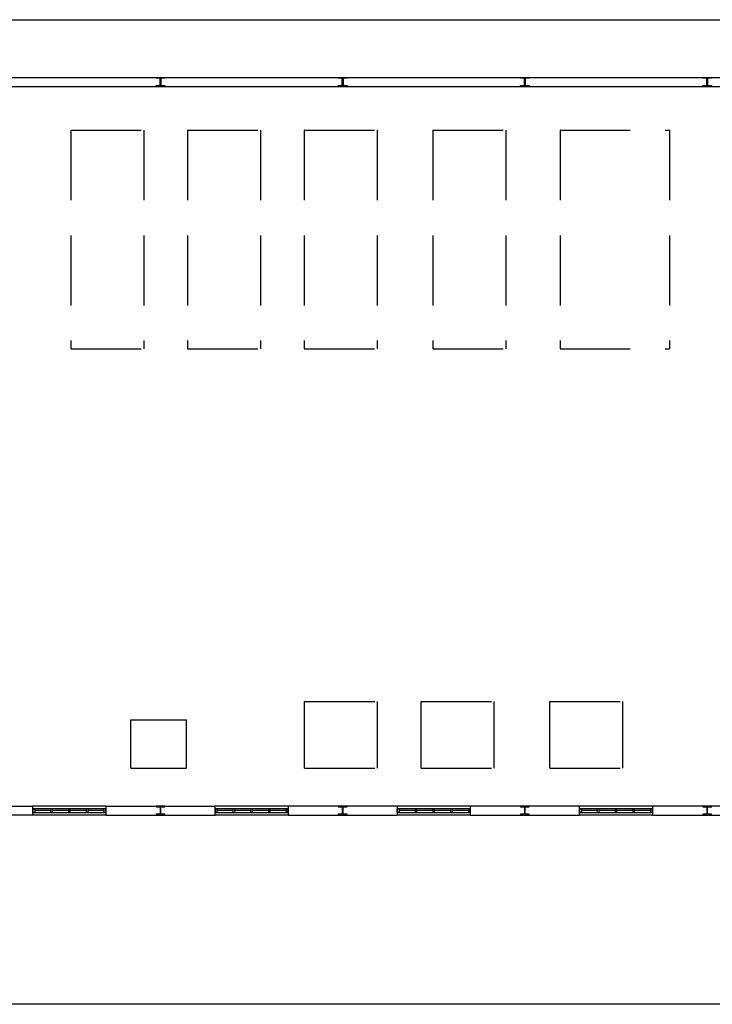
# Model space of a CAD drawing. Header units: millimetres. Extents: x -559 to 10735, y -2326 to 222.
# Tile 355 of 656: x 2511 to 2520, y -1743 to -1729. Entities that reach past the tile are written whole.
import ezdxf

# ---------------------------------------------------------------- set-up
doc = ezdxf.new("R2010")
doc.units = ezdxf.units.MM
doc.header["$LTSCALE"] = 4
doc.linetypes.add('HIDDEN', pattern=[0.375, 0.25, -0.125])
doc.layers.add('Extremos da Area Total', color=253, linetype='Continuous')
doc.layers.add('Planta Baixa', color=251, linetype='Continuous')

# ---------------------------------------------------------------- blocks, each defined once
blk = doc.blocks.new('AUW01D3S-flat-18-flat-1')
at = {"color": 9}
for p, q in [((0, 0.125), (-2, 0.125)), ((0, -0.125), (-2, -0.125))]:
    blk.add_line(p, q, dxfattribs=at)
blk = doc.blocks.new('AUD18D1S-flat-48-flat-1')
at = {"color": 9}
for p, q in [((-2, -0.125), (-2, 0.125)), ((0, 0.125), (0, -0.125))]:
    blk.add_line(p, q, dxfattribs=at)
blk = doc.blocks.new('AUD19D1S-flat-48-flat-1')
at = {"color": 9}
for p, q in [((-2, 0), (-2, 0)), ((0, 0), (0, 0))]:
    blk.add_line(p, q, dxfattribs=at)
blk = doc.blocks.new('AUD37D1S-flat-132-flat-1')
at = {"color": 9}
for p, q in [((-0.05, 0.05), (-0.05, -0.05)), ((0, 0.05), (-0.05, 0.05)), ((0, -0.05), (0, 0.05)), ((-0.05, -0.05), (0, -0.05))]:
    blk.add_line(p, q, dxfattribs=at)
at = {"color": 9, "width": 0.5, "flags": 3}
for p in [(-0.05, 0), (-0.05, -0.05)]:
    blk.add_attdef('JAMBPT', p, '', height=0.01, rotation=180, dxfattribs=at)
at = {"color": 9, "oblique": 36.8699, "width": 1.25, "flags": 3}
for p in [(-0.05, 0.05), (-0.05, 0), (-0.05, -0.05)]:
    blk.add_attdef('JAMBPT', p, '', height=0.00632, rotation=243.4349, dxfattribs=at)
blk = doc.blocks.new('AUD37D1S-flat-131-flat-1')
at = {"color": 9}
for p, q in [((0, -0.05), (0, 0.05)), ((0, 0.05), (0.05, 0.05)), ((0.05, 0.05), (0.05, -0.05)), ((0.05, -0.05), (0, -0.05))]:
    blk.add_line(p, q, dxfattribs=at)
at = {"color": 9, "text_generation_flag": 4, "width": 1.25, "flags": 3}
for p in [(0.05, 0.05), (0.05, 0), (0.05, -0.05)]:
    blk.add_attdef('JAMBPT', p, '', height=0.00632, rotation=296.5651, dxfattribs=at)
at = {"color": 9, "text_generation_flag": 4, "width": 0.5, "flags": 3}
for p in [(0.05, 0), (0.05, -0.05)]:
    blk.add_attdef('JAMBPT', p, '', height=0.01, dxfattribs=at)
blk = doc.blocks.new('AUD40D1S-flat-36-flat-1')
at = {"color": 9}
for p, q in [((-1, 0.05), (-1, -0.05)), ((1, 0.05), (-1, 0.05)), ((1, -0.05), (1, 0.05)), ((-1, -0.05), (1, -0.05))]:
    blk.add_line(p, q, dxfattribs=at)
blk = doc.blocks.new('AUD40D1S-flat-35-flat-1')
at = {"color": 9}
for p, q in [((-1, 0.05), (-1, -0.05)), ((1, 0.05), (-1, 0.05)), ((1, -0.05), (1, 0.05)), ((-1, -0.05), (1, -0.05))]:
    blk.add_line(p, q, dxfattribs=at)
blk = doc.blocks.new('AUD37D1S-flat-130-flat-1')
at = {"color": 9}
for p, q in [((-0.05, 0.05), (-0.05, -0.05)), ((0, 0.05), (-0.05, 0.05)), ((0, -0.05), (0, 0.05)), ((-0.05, -0.05), (0, -0.05))]:
    blk.add_line(p, q, dxfattribs=at)
at = {"color": 9, "width": 0.5, "flags": 3}
for p in [(-0.05, 0), (-0.05, -0.05)]:
    blk.add_attdef('JAMBPT', p, '', height=0.01, rotation=180, dxfattribs=at)
at = {"color": 9, "oblique": 36.8699, "width": 1.25, "flags": 3}
for p in [(-0.05, 0.05), (-0.05, 0), (-0.05, -0.05)]:
    blk.add_attdef('JAMBPT', p, '', height=0.00632, rotation=243.4349, dxfattribs=at)
blk = doc.blocks.new('AUD37D1S-flat-129-flat-1')
at = {"color": 9}
for p, q in [((-0.05, 0.05), (-0.05, -0.05)), ((0, 0.05), (-0.05, 0.05)), ((0, -0.05), (0, 0.05)), ((-0.05, -0.05), (0, -0.05))]:
    blk.add_line(p, q, dxfattribs=at)
at = {"color": 9, "width": 0.5, "flags": 3}
for p in [(-0.05, 0), (-0.05, -0.05)]:
    blk.add_attdef('JAMBPT', p, '', height=0.01, rotation=180, dxfattribs=at)
at = {"color": 9, "oblique": 36.8699, "width": 1.25, "flags": 3}
for p in [(-0.05, 0.05), (-0.05, 0), (-0.05, -0.05)]:
    blk.add_attdef('JAMBPT', p, '', height=0.00632, rotation=243.4349, dxfattribs=at)
blk = doc.blocks.new('AUD37D1S-flat-128-flat-1')
at = {"color": 9}
for p, q in [((-0.05, 0.05), (-0.05, -0.05)), ((0, 0.05), (-0.05, 0.05)), ((0, -0.05), (0, 0.05)), ((-0.05, -0.05), (0, -0.05))]:
    blk.add_line(p, q, dxfattribs=at)
at = {"color": 9, "width": 0.5, "flags": 3}
for p in [(-0.05, 0), (-0.05, -0.05)]:
    blk.add_attdef('JAMBPT', p, '', height=0.01, rotation=180, dxfattribs=at)
at = {"color": 9, "oblique": 36.8699, "width": 1.25, "flags": 3}
for p in [(-0.05, 0.05), (-0.05, 0), (-0.05, -0.05)]:
    blk.add_attdef('JAMBPT', p, '', height=0.00632, rotation=243.4349, dxfattribs=at)
blk = doc.blocks.new('AUW01D1S-flat-52-flat-1')
at = {"color": 9}
blk.add_line((0.21875, 0), (-0.21875, 0), dxfattribs=at)
blk = doc.blocks.new('AUW01D1S-flat-51-flat-1')
at = {"color": 9}
blk.add_line((0.21875, 0), (-0.21875, 0), dxfattribs=at)
blk = doc.blocks.new('AUW01D1S-flat-50-flat-1')
at = {"color": 9}
blk.add_line((0.21875, 0), (-0.21875, 0), dxfattribs=at)
blk = doc.blocks.new('AUW01D1S-flat-49-flat-1')
at = {"color": 9}
blk.add_line((0.21875, 0), (-0.21875, 0), dxfattribs=at)
blk = doc.blocks.new('AUW01D3S-flat-17-flat-1')
at = {"color": 9}
for p, q in [((0, 0.125), (-2, 0.125)), ((0, -0.125), (-2, -0.125))]:
    blk.add_line(p, q, dxfattribs=at)
blk = doc.blocks.new('AUD18D1S-flat-47-flat-1')
at = {"color": 9}
for p, q in [((-2, -0.125), (-2, 0.125)), ((0, 0.125), (0, -0.125))]:
    blk.add_line(p, q, dxfattribs=at)
blk = doc.blocks.new('AUD19D1S-flat-47-flat-1')
at = {"color": 9}
for p, q in [((-2, 0), (-2, 0)), ((0, 0), (0, 0))]:
    blk.add_line(p, q, dxfattribs=at)
blk = doc.blocks.new('AUD37D1S-flat-127-flat-1')
at = {"color": 9}
for p, q in [((-0.05, 0.05), (-0.05, -0.05)), ((0, 0.05), (-0.05, 0.05)), ((0, -0.05), (0, 0.05)), ((-0.05, -0.05), (0, -0.05))]:
    blk.add_line(p, q, dxfattribs=at)
at = {"color": 9, "width": 0.5, "flags": 3}
for p in [(-0.05, 0), (-0.05, -0.05)]:
    blk.add_attdef('JAMBPT', p, '', height=0.01, rotation=180, dxfattribs=at)
at = {"color": 9, "oblique": 36.8699, "width": 1.25, "flags": 3}
for p in [(-0.05, 0.05), (-0.05, 0), (-0.05, -0.05)]:
    blk.add_attdef('JAMBPT', p, '', height=0.00632, rotation=243.4349, dxfattribs=at)
blk = doc.blocks.new('AUD37D1S-flat-126-flat-1')
at = {"color": 9}
for p, q in [((0, -0.05), (0, 0.05)), ((0, 0.05), (0.05, 0.05)), ((0.05, 0.05), (0.05, -0.05)), ((0.05, -0.05), (0, -0.05))]:
    blk.add_line(p, q, dxfattribs=at)
at = {"color": 9, "text_generation_flag": 4, "width": 1.25, "flags": 3}
for p in [(0.05, 0.05), (0.05, 0), (0.05, -0.05)]:
    blk.add_attdef('JAMBPT', p, '', height=0.00632, rotation=296.5651, dxfattribs=at)
at = {"color": 9, "text_generation_flag": 4, "width": 0.5, "flags": 3}
for p in [(0.05, 0), (0.05, -0.05)]:
    blk.add_attdef('JAMBPT', p, '', height=0.01, dxfattribs=at)
blk = doc.blocks.new('AUD40D1S-flat-34-flat-1')
at = {"color": 9}
for p, q in [((-1, 0.05), (-1, -0.05)), ((1, 0.05), (-1, 0.05)), ((1, -0.05), (1, 0.05)), ((-1, -0.05), (1, -0.05))]:
    blk.add_line(p, q, dxfattribs=at)
blk = doc.blocks.new('AUD40D1S-flat-33-flat-1')
at = {"color": 9}
for p, q in [((-1, 0.05), (-1, -0.05)), ((1, 0.05), (-1, 0.05)), ((1, -0.05), (1, 0.05)), ((-1, -0.05), (1, -0.05))]:
    blk.add_line(p, q, dxfattribs=at)
blk = doc.blocks.new('AUD37D1S-flat-125-flat-1')
at = {"color": 9}
for p, q in [((-0.05, 0.05), (-0.05, -0.05)), ((0, 0.05), (-0.05, 0.05)), ((0, -0.05), (0, 0.05)), ((-0.05, -0.05), (0, -0.05))]:
    blk.add_line(p, q, dxfattribs=at)
at = {"color": 9, "width": 0.5, "flags": 3}
for p in [(-0.05, 0), (-0.05, -0.05)]:
    blk.add_attdef('JAMBPT', p, '', height=0.01, rotation=180, dxfattribs=at)
at = {"color": 9, "oblique": 36.8699, "width": 1.25, "flags": 3}
for p in [(-0.05, 0.05), (-0.05, 0), (-0.05, -0.05)]:
    blk.add_attdef('JAMBPT', p, '', height=0.00632, rotation=243.4349, dxfattribs=at)
blk = doc.blocks.new('AUD37D1S-flat-124-flat-1')
at = {"color": 9}
for p, q in [((-0.05, 0.05), (-0.05, -0.05)), ((0, 0.05), (-0.05, 0.05)), ((0, -0.05), (0, 0.05)), ((-0.05, -0.05), (0, -0.05))]:
    blk.add_line(p, q, dxfattribs=at)
at = {"color": 9, "width": 0.5, "flags": 3}
for p in [(-0.05, 0), (-0.05, -0.05)]:
    blk.add_attdef('JAMBPT', p, '', height=0.01, rotation=180, dxfattribs=at)
at = {"color": 9, "oblique": 36.8699, "width": 1.25, "flags": 3}
for p in [(-0.05, 0.05), (-0.05, 0), (-0.05, -0.05)]:
    blk.add_attdef('JAMBPT', p, '', height=0.00632, rotation=243.4349, dxfattribs=at)
blk = doc.blocks.new('AUD37D1S-flat-123-flat-1')
at = {"color": 9}
for p, q in [((-0.05, 0.05), (-0.05, -0.05)), ((0, 0.05), (-0.05, 0.05)), ((0, -0.05), (0, 0.05)), ((-0.05, -0.05), (0, -0.05))]:
    blk.add_line(p, q, dxfattribs=at)
at = {"color": 9, "width": 0.5, "flags": 3}
for p in [(-0.05, 0), (-0.05, -0.05)]:
    blk.add_attdef('JAMBPT', p, '', height=0.01, rotation=180, dxfattribs=at)
at = {"color": 9, "oblique": 36.8699, "width": 1.25, "flags": 3}
for p in [(-0.05, 0.05), (-0.05, 0), (-0.05, -0.05)]:
    blk.add_attdef('JAMBPT', p, '', height=0.00632, rotation=243.4349, dxfattribs=at)
blk = doc.blocks.new('AUW01D1S-flat-48-flat-1')
at = {"color": 9}
blk.add_line((0.21875, 0), (-0.21875, 0), dxfattribs=at)
blk = doc.blocks.new('AUW01D1S-flat-47-flat-1')
at = {"color": 9}
blk.add_line((0.21875, 0), (-0.21875, 0), dxfattribs=at)
blk = doc.blocks.new('AUW01D1S-flat-46-flat-1')
at = {"color": 9}
blk.add_line((0.21875, 0), (-0.21875, 0), dxfattribs=at)
blk = doc.blocks.new('AUW01D1S-flat-45-flat-1')
at = {"color": 9}
blk.add_line((0.21875, 0), (-0.21875, 0), dxfattribs=at)
blk = doc.blocks.new('AUW01D3S-flat-16-flat-1')
at = {"color": 9}
for p, q in [((0, 0.125), (-2, 0.125)), ((0, -0.125), (-2, -0.125))]:
    blk.add_line(p, q, dxfattribs=at)
blk = doc.blocks.new('AUD18D1S-flat-46-flat-1')
at = {"color": 9}
for p, q in [((-2, -0.125), (-2, 0.125)), ((0, 0.125), (0, -0.125))]:
    blk.add_line(p, q, dxfattribs=at)
blk = doc.blocks.new('AUD19D1S-flat-46-flat-1')
at = {"color": 9}
for p, q in [((-2, 0), (-2, 0)), ((0, 0), (0, 0))]:
    blk.add_line(p, q, dxfattribs=at)
blk = doc.blocks.new('AUD37D1S-flat-122-flat-1')
at = {"color": 9}
for p, q in [((-0.05, 0.05), (-0.05, -0.05)), ((0, 0.05), (-0.05, 0.05)), ((0, -0.05), (0, 0.05)), ((-0.05, -0.05), (0, -0.05))]:
    blk.add_line(p, q, dxfattribs=at)
at = {"color": 9, "width": 0.5, "flags": 3}
for p in [(-0.05, 0), (-0.05, -0.05)]:
    blk.add_attdef('JAMBPT', p, '', height=0.01, rotation=180, dxfattribs=at)
at = {"color": 9, "oblique": 36.8699, "width": 1.25, "flags": 3}
for p in [(-0.05, 0.05), (-0.05, 0), (-0.05, -0.05)]:
    blk.add_attdef('JAMBPT', p, '', height=0.00632, rotation=243.4349, dxfattribs=at)
blk = doc.blocks.new('AUD37D1S-flat-121-flat-1')
at = {"color": 9}
for p, q in [((0, -0.05), (0, 0.05)), ((0, 0.05), (0.05, 0.05)), ((0.05, 0.05), (0.05, -0.05)), ((0.05, -0.05), (0, -0.05))]:
    blk.add_line(p, q, dxfattribs=at)
at = {"color": 9, "text_generation_flag": 4, "width": 1.25, "flags": 3}
for p in [(0.05, 0.05), (0.05, 0), (0.05, -0.05)]:
    blk.add_attdef('JAMBPT', p, '', height=0.00632, rotation=296.5651, dxfattribs=at)
at = {"color": 9, "text_generation_flag": 4, "width": 0.5, "flags": 3}
for p in [(0.05, 0), (0.05, -0.05)]:
    blk.add_attdef('JAMBPT', p, '', height=0.01, dxfattribs=at)
blk = doc.blocks.new('AUD40D1S-flat-32-flat-1')
at = {"color": 9}
for p, q in [((-1, 0.05), (-1, -0.05)), ((1, 0.05), (-1, 0.05)), ((1, -0.05), (1, 0.05)), ((-1, -0.05), (1, -0.05))]:
    blk.add_line(p, q, dxfattribs=at)
blk = doc.blocks.new('AUD40D1S-flat-31-flat-1')
at = {"color": 9}
for p, q in [((-1, 0.05), (-1, -0.05)), ((1, 0.05), (-1, 0.05)), ((1, -0.05), (1, 0.05)), ((-1, -0.05), (1, -0.05))]:
    blk.add_line(p, q, dxfattribs=at)
blk = doc.blocks.new('AUD37D1S-flat-120-flat-1')
at = {"color": 9}
for p, q in [((-0.05, 0.05), (-0.05, -0.05)), ((0, 0.05), (-0.05, 0.05)), ((0, -0.05), (0, 0.05)), ((-0.05, -0.05), (0, -0.05))]:
    blk.add_line(p, q, dxfattribs=at)
at = {"color": 9, "width": 0.5, "flags": 3}
for p in [(-0.05, 0), (-0.05, -0.05)]:
    blk.add_attdef('JAMBPT', p, '', height=0.01, rotation=180, dxfattribs=at)
at = {"color": 9, "oblique": 36.8699, "width": 1.25, "flags": 3}
for p in [(-0.05, 0.05), (-0.05, 0), (-0.05, -0.05)]:
    blk.add_attdef('JAMBPT', p, '', height=0.00632, rotation=243.4349, dxfattribs=at)
blk = doc.blocks.new('AUD37D1S-flat-119-flat-1')
at = {"color": 9}
for p, q in [((-0.05, 0.05), (-0.05, -0.05)), ((0, 0.05), (-0.05, 0.05)), ((0, -0.05), (0, 0.05)), ((-0.05, -0.05), (0, -0.05))]:
    blk.add_line(p, q, dxfattribs=at)
at = {"color": 9, "width": 0.5, "flags": 3}
for p in [(-0.05, 0), (-0.05, -0.05)]:
    blk.add_attdef('JAMBPT', p, '', height=0.01, rotation=180, dxfattribs=at)
at = {"color": 9, "oblique": 36.8699, "width": 1.25, "flags": 3}
for p in [(-0.05, 0.05), (-0.05, 0), (-0.05, -0.05)]:
    blk.add_attdef('JAMBPT', p, '', height=0.00632, rotation=243.4349, dxfattribs=at)
blk = doc.blocks.new('AUD37D1S-flat-118-flat-1')
at = {"color": 9}
for p, q in [((-0.05, 0.05), (-0.05, -0.05)), ((0, 0.05), (-0.05, 0.05)), ((0, -0.05), (0, 0.05)), ((-0.05, -0.05), (0, -0.05))]:
    blk.add_line(p, q, dxfattribs=at)
at = {"color": 9, "width": 0.5, "flags": 3}
for p in [(-0.05, 0), (-0.05, -0.05)]:
    blk.add_attdef('JAMBPT', p, '', height=0.01, rotation=180, dxfattribs=at)
at = {"color": 9, "oblique": 36.8699, "width": 1.25, "flags": 3}
for p in [(-0.05, 0.05), (-0.05, 0), (-0.05, -0.05)]:
    blk.add_attdef('JAMBPT', p, '', height=0.00632, rotation=243.4349, dxfattribs=at)
blk = doc.blocks.new('AUW01D1S-flat-44-flat-1')
at = {"color": 9}
blk.add_line((0.21875, 0), (-0.21875, 0), dxfattribs=at)
blk = doc.blocks.new('AUW01D1S-flat-43-flat-1')
at = {"color": 9}
blk.add_line((0.21875, 0), (-0.21875, 0), dxfattribs=at)
blk = doc.blocks.new('AUW01D1S-flat-42-flat-1')
at = {"color": 9}
blk.add_line((0.21875, 0), (-0.21875, 0), dxfattribs=at)
blk = doc.blocks.new('AUW01D1S-flat-41-flat-1')
at = {"color": 9}
blk.add_line((0.21875, 0), (-0.21875, 0), dxfattribs=at)
blk = doc.blocks.new('AUW01D1S-flat-40-flat-1')
at = {"color": 9}
blk.add_line((0.21875, 0), (-0.21875, 0), dxfattribs=at)
blk = doc.blocks.new('AUW01D1S-flat-39-flat-1')
at = {"color": 9}
blk.add_line((0.21875, 0), (-0.21875, 0), dxfattribs=at)
blk = doc.blocks.new('AUW01D1S-flat-38-flat-1')
at = {"color": 9}
blk.add_line((0.21875, 0), (-0.21875, 0), dxfattribs=at)
blk = doc.blocks.new('AUW01D1S-flat-37-flat-1')
at = {"color": 9}
blk.add_line((0.21875, 0), (-0.21875, 0), dxfattribs=at)
blk = doc.blocks.new('AUD37D1S-flat-109-flat-1')
at = {"color": 9}
for p, q in [((-0.05, 0.05), (-0.05, -0.05)), ((0, 0.05), (-0.05, 0.05)), ((0, -0.05), (0, 0.05)), ((-0.05, -0.05), (0, -0.05))]:
    blk.add_line(p, q, dxfattribs=at)
at = {"color": 9, "width": 0.5, "flags": 3}
for p in [(-0.05, 0), (-0.05, -0.05)]:
    blk.add_attdef('JAMBPT', p, '', height=0.01, rotation=180, dxfattribs=at)
at = {"color": 9, "oblique": 36.8699, "width": 1.25, "flags": 3}
for p in [(-0.05, 0.05), (-0.05, 0), (-0.05, -0.05)]:
    blk.add_attdef('JAMBPT', p, '', height=0.00632, rotation=243.4349, dxfattribs=at)
blk = doc.blocks.new('AUD37D1S-flat-108-flat-1')
at = {"color": 9}
for p, q in [((-0.05, 0.05), (-0.05, -0.05)), ((0, 0.05), (-0.05, 0.05)), ((0, -0.05), (0, 0.05)), ((-0.05, -0.05), (0, -0.05))]:
    blk.add_line(p, q, dxfattribs=at)
at = {"color": 9, "width": 0.5, "flags": 3}
for p in [(-0.05, 0), (-0.05, -0.05)]:
    blk.add_attdef('JAMBPT', p, '', height=0.01, rotation=180, dxfattribs=at)
at = {"color": 9, "oblique": 36.8699, "width": 1.25, "flags": 3}
for p in [(-0.05, 0.05), (-0.05, 0), (-0.05, -0.05)]:
    blk.add_attdef('JAMBPT', p, '', height=0.00632, rotation=243.4349, dxfattribs=at)
blk = doc.blocks.new('AUD37D1S-flat-107-flat-1')
at = {"color": 9}
for p, q in [((-0.05, 0.05), (-0.05, -0.05)), ((0, 0.05), (-0.05, 0.05)), ((0, -0.05), (0, 0.05)), ((-0.05, -0.05), (0, -0.05))]:
    blk.add_line(p, q, dxfattribs=at)
at = {"color": 9, "width": 0.5, "flags": 3}
for p in [(-0.05, 0), (-0.05, -0.05)]:
    blk.add_attdef('JAMBPT', p, '', height=0.01, rotation=180, dxfattribs=at)
at = {"color": 9, "oblique": 36.8699, "width": 1.25, "flags": 3}
for p in [(-0.05, 0.05), (-0.05, 0), (-0.05, -0.05)]:
    blk.add_attdef('JAMBPT', p, '', height=0.00632, rotation=243.4349, dxfattribs=at)
blk = doc.blocks.new('AUD40D1S-flat-30-flat-1')
at = {"color": 9}
for p, q in [((-1, 0.05), (-1, -0.05)), ((1, 0.05), (-1, 0.05)), ((1, -0.05), (1, 0.05)), ((-1, -0.05), (1, -0.05))]:
    blk.add_line(p, q, dxfattribs=at)
blk = doc.blocks.new('AUD40D1S-flat-29-flat-1')
at = {"color": 9}
for p, q in [((-1, 0.05), (-1, -0.05)), ((1, 0.05), (-1, 0.05)), ((1, -0.05), (1, 0.05)), ((-1, -0.05), (1, -0.05))]:
    blk.add_line(p, q, dxfattribs=at)
blk = doc.blocks.new('AUD37D1S-flat-106-flat-1')
at = {"color": 9}
for p, q in [((0, -0.05), (0, 0.05)), ((0, 0.05), (0.05, 0.05)), ((0.05, 0.05), (0.05, -0.05)), ((0.05, -0.05), (0, -0.05))]:
    blk.add_line(p, q, dxfattribs=at)
at = {"color": 9, "text_generation_flag": 4, "width": 1.25, "flags": 3}
for p in [(0.05, 0.05), (0.05, 0), (0.05, -0.05)]:
    blk.add_attdef('JAMBPT', p, '', height=0.00632, rotation=296.5651, dxfattribs=at)
at = {"color": 9, "text_generation_flag": 4, "width": 0.5, "flags": 3}
for p in [(0.05, 0), (0.05, -0.05)]:
    blk.add_attdef('JAMBPT', p, '', height=0.01, dxfattribs=at)
blk = doc.blocks.new('AUD37D1S-flat-105-flat-1')
at = {"color": 9}
for p, q in [((-0.05, 0.05), (-0.05, -0.05)), ((0, 0.05), (-0.05, 0.05)), ((0, -0.05), (0, 0.05)), ((-0.05, -0.05), (0, -0.05))]:
    blk.add_line(p, q, dxfattribs=at)
at = {"color": 9, "width": 0.5, "flags": 3}
for p in [(-0.05, 0), (-0.05, -0.05)]:
    blk.add_attdef('JAMBPT', p, '', height=0.01, rotation=180, dxfattribs=at)
at = {"color": 9, "oblique": 36.8699, "width": 1.25, "flags": 3}
for p in [(-0.05, 0.05), (-0.05, 0), (-0.05, -0.05)]:
    blk.add_attdef('JAMBPT', p, '', height=0.00632, rotation=243.4349, dxfattribs=at)
blk = doc.blocks.new('AUD19D1S-flat-41-flat-1')
at = {"color": 9}
for p, q in [((-2, 0), (-2, 0)), ((0, 0), (0, 0))]:
    blk.add_line(p, q, dxfattribs=at)
blk = doc.blocks.new('AUD18D1S-flat-41-flat-1')
at = {"color": 9}
for p, q in [((-2, -0.125), (-2, 0.125)), ((0, 0.125), (0, -0.125))]:
    blk.add_line(p, q, dxfattribs=at)
blk = doc.blocks.new('AUW01D3S-flat-15-flat-1')
at = {"color": 9}
for p, q in [((0, 0.125), (-2, 0.125)), ((0, -0.125), (-2, -0.125))]:
    blk.add_line(p, q, dxfattribs=at)

msp = doc.modelspace()

# ---------------------------------------------------------------- linework, layer by layer
at = {"layer": 'Extremos da Area Total'}
msp.add_lwpolyline([(2496.46, -1730.714), (2496.46, -1729.079), (2545.033, -1729.079), (2545.033, -1743.114), (2496.46, -1743.114), (2496.46, -1730.989)], dxfattribs=at)
msp.add_lwpolyline([(2496.46, -1730.714), (2496.46, -1729.079), (2545.033, -1729.079), (2545.033, -1743.114), (2496.46, -1743.114), (2496.46, -1730.989)], dxfattribs=at)
at = {"layer": 'Planta Baixa'}
for p, q in [((2510.374, -1729.901), (2539.315, -1729.901)), ((2510.374, -1729.901), (2539.315, -1729.901)), ((2510.374, -1730.031), (2539.315, -1730.031)), ((2510.374, -1730.031), (2539.315, -1730.031)), ((2510.374, -1740.288), (2510.75, -1740.288)), ((2510.374, -1740.288), (2510.75, -1740.288)), ((2511.789, -1740.288), (2513.347, -1740.288)), ((2511.789, -1740.288), (2513.347, -1740.288)), ((2515.944, -1740.288), (2514.386, -1740.288)), ((2515.944, -1740.288), (2514.386, -1740.288)), ((2518.541, -1740.288), (2516.983, -1740.288)), ((2518.541, -1740.288), (2516.983, -1740.288)), ((2521.138, -1740.288), (2519.579, -1740.288)), ((2521.138, -1740.288), (2519.579, -1740.288)), ((2510.75, -1740.418), (2510.374, -1740.418)), ((2510.75, -1740.418), (2510.374, -1740.418)), ((2511.789, -1740.418), (2513.347, -1740.418)), ((2511.789, -1740.418), (2513.347, -1740.418)), ((2514.386, -1740.418), (2515.944, -1740.418)), ((2514.386, -1740.418), (2515.944, -1740.418)), ((2516.983, -1740.418), (2518.541, -1740.418)), ((2516.983, -1740.418), (2518.541, -1740.418)), ((2519.579, -1740.418), (2521.138, -1740.418)), ((2519.579, -1740.418), (2521.138, -1740.418))]:
    msp.add_line(p, q, dxfattribs=at)
at = {"layer": 'Planta Baixa', "linetype": 'HIDDEN'}
for p, q in [((2511.293, -1730.653), (2512.332, -1730.653)), ((2511.293, -1730.653), (2511.293, -1733.769)), ((2511.293, -1730.653), (2512.332, -1730.653)), ((2511.293, -1730.653), (2511.293, -1733.769)), ((2512.332, -1730.653), (2512.332, -1733.769)), ((2512.332, -1730.653), (2512.332, -1733.769)), ((2512.955, -1730.653), (2512.955, -1733.769)), ((2512.955, -1730.653), (2513.994, -1730.653)), ((2512.955, -1730.653), (2512.955, -1733.769)), ((2512.955, -1730.653), (2513.994, -1730.653)), ((2513.994, -1730.653), (2513.994, -1733.769)), ((2513.994, -1730.653), (2513.994, -1733.769)), ((2514.617, -1730.653), (2514.617, -1733.769)), ((2514.617, -1730.653), (2515.656, -1730.653)), ((2514.617, -1730.653), (2514.617, -1733.769)), ((2514.617, -1730.653), (2515.656, -1730.653)), ((2515.656, -1730.653), (2515.656, -1733.769)), ((2515.656, -1730.653), (2515.656, -1733.769)), ((2516.451, -1730.653), (2516.451, -1733.769)), ((2516.451, -1730.653), (2517.489, -1730.653)), ((2516.451, -1730.653), (2516.451, -1733.769)), ((2516.451, -1730.653), (2517.489, -1730.653)), ((2517.489, -1730.653), (2517.489, -1733.769)), ((2517.489, -1730.653), (2517.489, -1733.769)), ((2518.263, -1730.653), (2519.821, -1730.653)), ((2518.263, -1730.653), (2518.263, -1733.769)), ((2518.263, -1730.653), (2519.821, -1730.653)), ((2518.263, -1730.653), (2518.263, -1733.769)), ((2519.821, -1730.653), (2519.821, -1733.769)), ((2519.821, -1730.653), (2519.821, -1733.769)), ((2511.293, -1733.769), (2512.332, -1733.769)), ((2511.293, -1733.769), (2512.332, -1733.769)), ((2512.955, -1733.769), (2513.994, -1733.769)), ((2512.955, -1733.769), (2513.994, -1733.769)), ((2514.617, -1733.769), (2515.656, -1733.769)), ((2514.617, -1733.769), (2515.656, -1733.769)), ((2516.451, -1733.769), (2517.489, -1733.769)), ((2516.451, -1733.769), (2517.489, -1733.769)), ((2518.263, -1733.769), (2519.821, -1733.769)), ((2518.263, -1733.769), (2519.821, -1733.769)), ((2514.623, -1738.798), (2515.661, -1738.798)), ((2514.623, -1739.749), (2514.623, -1738.798)), ((2514.623, -1738.798), (2515.661, -1738.798)), ((2514.623, -1739.749), (2514.623, -1738.798)), ((2515.661, -1739.749), (2515.661, -1738.798)), ((2515.661, -1739.749), (2515.661, -1738.798)), ((2516.285, -1738.798), (2517.323, -1738.798)), ((2516.285, -1739.749), (2516.285, -1738.798)), ((2516.285, -1738.798), (2517.323, -1738.798)), ((2516.285, -1739.749), (2516.285, -1738.798)), ((2517.323, -1739.749), (2517.323, -1738.798)), ((2517.323, -1739.749), (2517.323, -1738.798)), ((2518.118, -1738.798), (2519.157, -1738.798)), ((2518.118, -1739.749), (2518.118, -1738.798)), ((2518.118, -1738.798), (2519.157, -1738.798)), ((2518.118, -1739.749), (2518.118, -1738.798)), ((2519.157, -1739.749), (2519.157, -1738.798)), ((2519.157, -1739.749), (2519.157, -1738.798)), ((2512.145, -1739.749), (2512.145, -1739.058)), ((2512.145, -1739.058), (2512.94, -1739.058)), ((2512.145, -1739.749), (2512.145, -1739.058)), ((2512.145, -1739.058), (2512.94, -1739.058)), ((2512.94, -1739.749), (2512.94, -1739.058)), ((2512.94, -1739.749), (2512.94, -1739.058)), ((2512.145, -1739.749), (2512.94, -1739.749)), ((2512.145, -1739.749), (2512.94, -1739.749)), ((2514.623, -1739.749), (2515.661, -1739.749)), ((2514.623, -1739.749), (2515.661, -1739.749)), ((2516.285, -1739.749), (2517.323, -1739.749)), ((2516.285, -1739.749), (2517.323, -1739.749)), ((2518.118, -1739.749), (2519.157, -1739.749)), ((2518.118, -1739.749), (2519.157, -1739.749))]:
    msp.add_line(p, q, dxfattribs=at)
at = {"layer": 'Planta Baixa'}
for points in [[(2512.63, -1729.904), (2512.63, -1729.914), (2512.578, -1729.914, 0.414214), (2512.573, -1729.919), (2512.573, -1730.013, 0.414214), (2512.578, -1730.018), (2512.63, -1730.018), (2512.63, -1730.028), (2512.506, -1730.028), (2512.506, -1730.018), (2512.558, -1730.018, 0.414214), (2512.563, -1730.013), (2512.563, -1729.919, 0.414214), (2512.558, -1729.914), (2512.506, -1729.914), (2512.506, -1729.904)], [(2512.63, -1729.904), (2512.63, -1729.914), (2512.578, -1729.914, 0.414214), (2512.573, -1729.919), (2512.573, -1730.013, 0.414214), (2512.578, -1730.018), (2512.63, -1730.018), (2512.63, -1730.028), (2512.506, -1730.028), (2512.506, -1730.018), (2512.558, -1730.018, 0.414214), (2512.563, -1730.013), (2512.563, -1729.919, 0.414214), (2512.558, -1729.914), (2512.506, -1729.914), (2512.506, -1729.904)], [(2515.227, -1729.904), (2515.227, -1729.914), (2515.175, -1729.914, 0.414214), (2515.17, -1729.919), (2515.17, -1730.013, 0.414214), (2515.175, -1730.018), (2515.227, -1730.018), (2515.227, -1730.028), (2515.103, -1730.028), (2515.103, -1730.018), (2515.154, -1730.018, 0.414214), (2515.16, -1730.013), (2515.16, -1729.919, 0.414214), (2515.154, -1729.914), (2515.103, -1729.914), (2515.103, -1729.904)], [(2515.227, -1729.904), (2515.227, -1729.914), (2515.175, -1729.914, 0.414214), (2515.17, -1729.919), (2515.17, -1730.013, 0.414214), (2515.175, -1730.018), (2515.227, -1730.018), (2515.227, -1730.028), (2515.103, -1730.028), (2515.103, -1730.018), (2515.154, -1730.018, 0.414214), (2515.16, -1730.013), (2515.16, -1729.919, 0.414214), (2515.154, -1729.914), (2515.103, -1729.914), (2515.103, -1729.904)], [(2517.824, -1729.904), (2517.824, -1729.914), (2517.772, -1729.914, 0.414214), (2517.767, -1729.919), (2517.767, -1730.013, 0.414214), (2517.772, -1730.018), (2517.824, -1730.018), (2517.824, -1730.028), (2517.699, -1730.028), (2517.699, -1730.018), (2517.751, -1730.018, 0.414214), (2517.756, -1730.013), (2517.756, -1729.919, 0.414214), (2517.751, -1729.914), (2517.699, -1729.914), (2517.699, -1729.904)], [(2517.824, -1729.904), (2517.824, -1729.914), (2517.772, -1729.914, 0.414214), (2517.767, -1729.919), (2517.767, -1730.013, 0.414214), (2517.772, -1730.018), (2517.824, -1730.018), (2517.824, -1730.028), (2517.699, -1730.028), (2517.699, -1730.018), (2517.751, -1730.018, 0.414214), (2517.756, -1730.013), (2517.756, -1729.919, 0.414214), (2517.751, -1729.914), (2517.699, -1729.914), (2517.699, -1729.904)], [(2520.297, -1730.029), (2520.296, -1730.018), (2520.348, -1730.018, 0.414214), (2520.354, -1730.013), (2520.353, -1729.919, 0.414214), (2520.348, -1729.914), (2520.296, -1729.914), (2520.296, -1729.904), (2520.421, -1729.903), (2520.421, -1729.914), (2520.369, -1729.914, 0.414214), (2520.363, -1729.919), (2520.364, -1730.013, 0.414214), (2520.369, -1730.018), (2520.421, -1730.018), (2520.421, -1730.028)], [(2520.297, -1730.029), (2520.296, -1730.018), (2520.348, -1730.018, 0.414214), (2520.354, -1730.013), (2520.353, -1729.919, 0.414214), (2520.348, -1729.914), (2520.296, -1729.914), (2520.296, -1729.904), (2520.421, -1729.903), (2520.421, -1729.914), (2520.369, -1729.914, 0.414214), (2520.363, -1729.919), (2520.364, -1730.013, 0.414214), (2520.369, -1730.018), (2520.421, -1730.018), (2520.421, -1730.028)], [(2512.63, -1740.416), (2512.63, -1740.405), (2512.578, -1740.405, -0.414214), (2512.573, -1740.4), (2512.573, -1740.306, -0.414214), (2512.578, -1740.301), (2512.63, -1740.301), (2512.63, -1740.291), (2512.506, -1740.291), (2512.506, -1740.301), (2512.558, -1740.301, -0.414214), (2512.563, -1740.306), (2512.563, -1740.4, -0.414214), (2512.558, -1740.405), (2512.506, -1740.405), (2512.506, -1740.416)], [(2512.63, -1740.416), (2512.63, -1740.405), (2512.578, -1740.405, -0.414214), (2512.573, -1740.4), (2512.573, -1740.306, -0.414214), (2512.578, -1740.301), (2512.63, -1740.301), (2512.63, -1740.291), (2512.506, -1740.291), (2512.506, -1740.301), (2512.558, -1740.301, -0.414214), (2512.563, -1740.306), (2512.563, -1740.4, -0.414214), (2512.558, -1740.405), (2512.506, -1740.405), (2512.506, -1740.416)], [(2515.227, -1740.416), (2515.227, -1740.405), (2515.175, -1740.405, -0.414214), (2515.17, -1740.4), (2515.17, -1740.306, -0.414214), (2515.175, -1740.301), (2515.227, -1740.301), (2515.227, -1740.291), (2515.103, -1740.291), (2515.103, -1740.301), (2515.154, -1740.301, -0.414214), (2515.16, -1740.306), (2515.16, -1740.4, -0.414214), (2515.154, -1740.405), (2515.103, -1740.405), (2515.103, -1740.416)], [(2515.227, -1740.416), (2515.227, -1740.405), (2515.175, -1740.405, -0.414214), (2515.17, -1740.4), (2515.17, -1740.306, -0.414214), (2515.175, -1740.301), (2515.227, -1740.301), (2515.227, -1740.291), (2515.103, -1740.291), (2515.103, -1740.301), (2515.154, -1740.301, -0.414214), (2515.16, -1740.306), (2515.16, -1740.4, -0.414214), (2515.154, -1740.405), (2515.103, -1740.405), (2515.103, -1740.416)], [(2517.824, -1740.416), (2517.824, -1740.405), (2517.772, -1740.405, -0.414214), (2517.767, -1740.4), (2517.767, -1740.306, -0.414214), (2517.772, -1740.301), (2517.824, -1740.301), (2517.824, -1740.291), (2517.699, -1740.291), (2517.699, -1740.301), (2517.751, -1740.301, -0.414214), (2517.756, -1740.306), (2517.756, -1740.4, -0.414214), (2517.751, -1740.405), (2517.699, -1740.405), (2517.699, -1740.416)], [(2517.824, -1740.416), (2517.824, -1740.405), (2517.772, -1740.405, -0.414214), (2517.767, -1740.4), (2517.767, -1740.306, -0.414214), (2517.772, -1740.301), (2517.824, -1740.301), (2517.824, -1740.291), (2517.699, -1740.291), (2517.699, -1740.301), (2517.751, -1740.301, -0.414214), (2517.756, -1740.306), (2517.756, -1740.4, -0.414214), (2517.751, -1740.405), (2517.699, -1740.405), (2517.699, -1740.416)], [(2520.297, -1740.291), (2520.296, -1740.301), (2520.348, -1740.301, -0.414214), (2520.354, -1740.306), (2520.353, -1740.4, -0.414214), (2520.348, -1740.405), (2520.296, -1740.405), (2520.296, -1740.415), (2520.421, -1740.416), (2520.421, -1740.405), (2520.369, -1740.405, -0.414214), (2520.363, -1740.4), (2520.364, -1740.307, -0.414214), (2520.369, -1740.301), (2520.421, -1740.302), (2520.421, -1740.291)], [(2520.297, -1740.291), (2520.296, -1740.301), (2520.348, -1740.301, -0.414214), (2520.354, -1740.306), (2520.353, -1740.4, -0.414214), (2520.348, -1740.405), (2520.296, -1740.405), (2520.296, -1740.415), (2520.421, -1740.416), (2520.421, -1740.405), (2520.369, -1740.405, -0.414214), (2520.363, -1740.4), (2520.364, -1740.307, -0.414214), (2520.369, -1740.301), (2520.421, -1740.302), (2520.421, -1740.291)]]:
    msp.add_lwpolyline(points, format="xyb", close=True, dxfattribs=at)

# ---------------------------------------------------------------- block references
at = {"layer": 'Planta Baixa', "xscale": 0.5193635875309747, "yscale": 0.5193635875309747, "zscale": 0.5193635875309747}
for name, p in [('AUD18D1S-flat-41-flat-1', (2511.789, -1740.353)), ('AUW01D3S-flat-15-flat-1', (2511.789, -1740.353)), ('AUD18D1S-flat-41-flat-1', (2511.789, -1740.353)), ('AUW01D3S-flat-15-flat-1', (2511.789, -1740.353)), ('AUD40D1S-flat-30-flat-1', (2511.27, -1740.353)), ('AUD40D1S-flat-29-flat-1', (2511.27, -1740.353)), ('AUD37D1S-flat-106-flat-1', (2510.75, -1740.353)), ('AUD40D1S-flat-30-flat-1', (2511.27, -1740.353)), ('AUD40D1S-flat-29-flat-1', (2511.27, -1740.353)), ('AUD37D1S-flat-106-flat-1', (2510.75, -1740.353)), ('AUD37D1S-flat-109-flat-1', (2511.029, -1740.353)), ('AUD37D1S-flat-109-flat-1', (2511.029, -1740.353)), ('AUD37D1S-flat-108-flat-1', (2511.283, -1740.353)), ('AUD37D1S-flat-108-flat-1', (2511.283, -1740.353)), ('AUD37D1S-flat-107-flat-1', (2511.536, -1740.353)), ('AUD37D1S-flat-107-flat-1', (2511.536, -1740.353)), ('AUD37D1S-flat-105-flat-1', (2511.789, -1740.353)), ('AUD37D1S-flat-105-flat-1', (2511.789, -1740.353)), ('AUW01D3S-flat-16-flat-1', (2514.386, -1740.353)), ('AUD18D1S-flat-46-flat-1', (2514.386, -1740.353)), ('AUW01D3S-flat-16-flat-1', (2514.386, -1740.353)), ('AUD18D1S-flat-46-flat-1', (2514.386, -1740.353)), ('AUD37D1S-flat-121-flat-1', (2513.347, -1740.353)), ('AUD40D1S-flat-32-flat-1', (2513.866, -1740.353)), ('AUD40D1S-flat-31-flat-1', (2513.866, -1740.353)), ('AUD37D1S-flat-121-flat-1', (2513.347, -1740.353)), ('AUD40D1S-flat-32-flat-1', (2513.866, -1740.353)), ('AUD40D1S-flat-31-flat-1', (2513.866, -1740.353)), ('AUD37D1S-flat-118-flat-1', (2513.626, -1740.353)), ('AUD37D1S-flat-118-flat-1', (2513.626, -1740.353)), ('AUD37D1S-flat-119-flat-1', (2513.879, -1740.353)), ('AUD37D1S-flat-119-flat-1', (2513.879, -1740.353)), ('AUD37D1S-flat-120-flat-1', (2514.133, -1740.353)), ('AUD37D1S-flat-120-flat-1', (2514.133, -1740.353)), ('AUD37D1S-flat-122-flat-1', (2514.386, -1740.353)), ('AUD37D1S-flat-122-flat-1', (2514.386, -1740.353)), ('AUW01D3S-flat-17-flat-1', (2516.983, -1740.353)), ('AUD18D1S-flat-47-flat-1', (2516.983, -1740.353)), ('AUW01D3S-flat-17-flat-1', (2516.983, -1740.353)), ('AUD18D1S-flat-47-flat-1', (2516.983, -1740.353)), ('AUD37D1S-flat-126-flat-1', (2515.944, -1740.353)), ('AUD40D1S-flat-34-flat-1', (2516.463, -1740.353)), ('AUD40D1S-flat-33-flat-1', (2516.463, -1740.353)), ('AUD37D1S-flat-126-flat-1', (2515.944, -1740.353)), ('AUD40D1S-flat-34-flat-1', (2516.463, -1740.353)), ('AUD40D1S-flat-33-flat-1', (2516.463, -1740.353)), ('AUD37D1S-flat-123-flat-1', (2516.223, -1740.353)), ('AUD37D1S-flat-123-flat-1', (2516.223, -1740.353)), ('AUD37D1S-flat-124-flat-1', (2516.476, -1740.353)), ('AUD37D1S-flat-124-flat-1', (2516.476, -1740.353)), ('AUD37D1S-flat-125-flat-1', (2516.729, -1740.353)), ('AUD37D1S-flat-125-flat-1', (2516.729, -1740.353)), ('AUD37D1S-flat-127-flat-1', (2516.983, -1740.353)), ('AUD37D1S-flat-127-flat-1', (2516.983, -1740.353)), ('AUW01D3S-flat-18-flat-1', (2519.579, -1740.353)), ('AUD18D1S-flat-48-flat-1', (2519.579, -1740.353)), ('AUW01D3S-flat-18-flat-1', (2519.579, -1740.353)), ('AUD18D1S-flat-48-flat-1', (2519.579, -1740.353)), ('AUD37D1S-flat-131-flat-1', (2518.541, -1740.353)), ('AUD40D1S-flat-36-flat-1', (2519.06, -1740.353)), ('AUD40D1S-flat-35-flat-1', (2519.06, -1740.353)), ('AUD37D1S-flat-131-flat-1', (2518.541, -1740.353)), ('AUD40D1S-flat-36-flat-1', (2519.06, -1740.353)), ('AUD40D1S-flat-35-flat-1', (2519.06, -1740.353)), ('AUD37D1S-flat-128-flat-1', (2518.82, -1740.353)), ('AUD37D1S-flat-128-flat-1', (2518.82, -1740.353)), ('AUD37D1S-flat-129-flat-1', (2519.073, -1740.353)), ('AUD37D1S-flat-129-flat-1', (2519.073, -1740.353)), ('AUD37D1S-flat-130-flat-1', (2519.326, -1740.353)), ('AUD37D1S-flat-130-flat-1', (2519.326, -1740.353)), ('AUD37D1S-flat-132-flat-1', (2519.579, -1740.353)), ('AUD37D1S-flat-132-flat-1', (2519.579, -1740.353)), ('AUD19D1S-flat-41-flat-1', (2511.789, -1740.353)), ('AUD19D1S-flat-41-flat-1', (2511.789, -1740.353)), ('AUW01D1S-flat-40-flat-1', (2510.89, -1740.353)), ('AUW01D1S-flat-40-flat-1', (2510.89, -1740.353)), ('AUW01D1S-flat-39-flat-1', (2511.143, -1740.353)), ('AUW01D1S-flat-39-flat-1', (2511.143, -1740.353)), ('AUW01D1S-flat-38-flat-1', (2511.396, -1740.353)), ('AUW01D1S-flat-38-flat-1', (2511.396, -1740.353)), ('AUW01D1S-flat-37-flat-1', (2511.649, -1740.353)), ('AUW01D1S-flat-37-flat-1', (2511.649, -1740.353)), ('AUD19D1S-flat-46-flat-1', (2514.386, -1740.353)), ('AUD19D1S-flat-46-flat-1', (2514.386, -1740.353)), ('AUW01D1S-flat-41-flat-1', (2513.487, -1740.353)), ('AUW01D1S-flat-41-flat-1', (2513.487, -1740.353)), ('AUW01D1S-flat-42-flat-1', (2513.74, -1740.353)), ('AUW01D1S-flat-42-flat-1', (2513.74, -1740.353)), ('AUW01D1S-flat-43-flat-1', (2513.993, -1740.353)), ('AUW01D1S-flat-43-flat-1', (2513.993, -1740.353)), ('AUW01D1S-flat-44-flat-1', (2514.246, -1740.353)), ('AUW01D1S-flat-44-flat-1', (2514.246, -1740.353)), ('AUD19D1S-flat-47-flat-1', (2516.983, -1740.353)), ('AUD19D1S-flat-47-flat-1', (2516.983, -1740.353)), ('AUW01D1S-flat-45-flat-1', (2516.083, -1740.353)), ('AUW01D1S-flat-45-flat-1', (2516.083, -1740.353)), ('AUW01D1S-flat-46-flat-1', (2516.337, -1740.353)), ('AUW01D1S-flat-46-flat-1', (2516.337, -1740.353)), ('AUW01D1S-flat-47-flat-1', (2516.59, -1740.353)), ('AUW01D1S-flat-47-flat-1', (2516.59, -1740.353)), ('AUW01D1S-flat-48-flat-1', (2516.843, -1740.353)), ('AUW01D1S-flat-48-flat-1', (2516.843, -1740.353)), ('AUD19D1S-flat-48-flat-1', (2519.579, -1740.353)), ('AUD19D1S-flat-48-flat-1', (2519.579, -1740.353)), ('AUW01D1S-flat-49-flat-1', (2518.68, -1740.353)), ('AUW01D1S-flat-49-flat-1', (2518.68, -1740.353)), ('AUW01D1S-flat-50-flat-1', (2518.934, -1740.353)), ('AUW01D1S-flat-50-flat-1', (2518.934, -1740.353)), ('AUW01D1S-flat-51-flat-1', (2519.187, -1740.353)), ('AUW01D1S-flat-51-flat-1', (2519.187, -1740.353)), ('AUW01D1S-flat-52-flat-1', (2519.44, -1740.353)), ('AUW01D1S-flat-52-flat-1', (2519.44, -1740.353))]:
    msp.add_blockref(name, p, dxfattribs=at)

doc.saveas('drawing.dxf')
